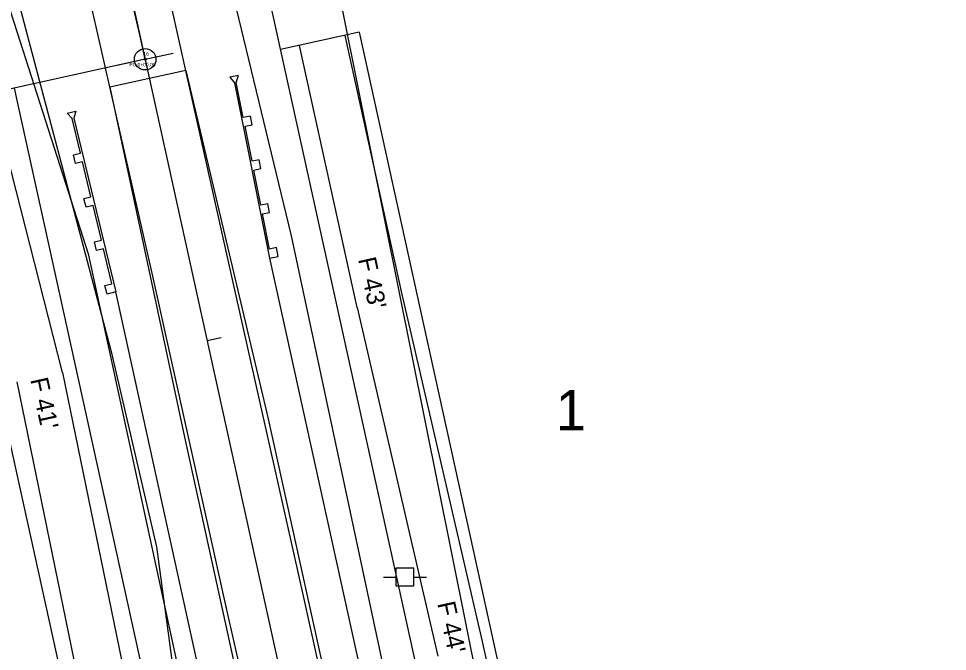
# Model space of a CAD drawing. Extents: x 2519952 to 2531965, y 848341 to 887632.
# Drawn here: x 2527001.1 to 2527260.6, y 858182.1 to 858359 of the extents above; entities that cross this region are included whole.
import ezdxf

# ---------------------------------------------------------------- set-up
doc = ezdxf.new("R2010")
doc.units = 0
for name, color, linetype in [('RD_EV_JW', 7, 'Continuous'), ('RD_EX_DV_Prop', 7, 'Continuous'), ('RD_EX_DV_TX_Prop', 7, 'Continuous'), ('RD_EX_Road', 7, 'Continuous'), ('RD_EX_RW', 7, 'Continuous'), ('RD_EX_UT', 7, 'Continuous'), ('RD_EX_VEG', 7, 'Continuous'), ('RD_HC_Cl', 7, 'Continuous'), ('RD_HC_Data', 7, 'Continuous'), ('RD_HC_Data_Tic', 7, 'Continuous'), ('RD_HC_txCode', 7, 'Continuous'), ('RD_PD_CstnLmt', 7, 'Continuous'), ('RD_PD_DR_ErosCtrl', 7, 'Continuous'), ('RD_PD_Final_TrvlWay', 7, 'Continuous'), ('RD_PD_GR', 7, 'Continuous'), ('RD_PD_RW', 7, 'Continuous'), ('RD_PD_TX_CstnLmt', 7, 'Continuous'), ('RD_SMD_Locator', 7, 'Continuous')]:
    doc.layers.add(name, color=color, linetype=linetype)

# ---------------------------------------------------------------- blocks, each defined once
blk = doc.blocks.new('TYPET1')
at = {"layer": 'RD_PD_GR'}
blk.add_lwpolyline([(49.99, 1), (0, 0), (-0.05, 2.5), (2.45, 2.55), (2.49, 0.54), (12.49, 0.74), (12.45, 2.75), (14.95, 2.8), (14.99, 0.79), (24.99, 0.99), (24.95, 3), (27.44, 3.05), (27.48, 1.04), (37.48, 1.24), (37.44, 3.25), (39.94, 3.3), (39.98, 1.29), (49.98, 1.49), (51.69, 2.53), (51.74, 0.03)], close=True, dxfattribs=at)

msp = doc.modelspace()

# ---------------------------------------------------------------- linework, layer by layer
at = {"layer": 'RD_EV_JW'}
for points in [[(2527090.29, 857987.95), (2527069.7, 858002.95), (2527059.66, 858063.69), (2527039.72, 858211.39), (2527027.21, 858265.11), (2527004.05, 858352.54), (2526986.72, 858418.16), (2526969.94, 858464.79), (2526912.78, 858580.83), (2526868.33, 858547.09), (2526823.54, 858500.89)], [(2527090.29, 857987.95), (2527137.33, 858003.13), (2527151.03, 858032.56), (2527131.97, 858090.47), (2527106.93, 858159.48), (2527077.31, 858298.24), (2527059.8, 858370.79), (2527037.76, 858471.22), (2527027.83, 858515.94), (2527056.95, 858519.73), (2527086.42, 858525.67)]]:
    msp.add_lwpolyline(points, dxfattribs=at)
at = {"layer": 'RD_EX_DV_Prop'}
for p, q in [((2527006.91, 858656.18), (2527122.65, 858130.58)), ((2526999.83, 858339.55), (2527049.4, 858114.45))]:
    msp.add_line(p, q, dxfattribs=at)
at = {"layer": 'RD_EX_Road'}
for p, q in [((2527038.61, 858286.97), (2527013.77, 858396.37)), ((2527059.66, 858291.43), (2527036.72, 858394.54)), ((2527080.47, 858198.84), (2527059.66, 858291.43)), ((2527059.14, 858194.55), (2527038.61, 858286.97)), ((2527100.36, 858108.71), (2527080.47, 858198.84)), ((2527079.44, 858104.09), (2527059.14, 858194.55))]:
    msp.add_line(p, q, dxfattribs=at)
at = {"layer": 'RD_EX_RW'}
for p, q in [((2527006.91, 858656.18), (2527122.65, 858130.57)), ((2526999.83, 858339.55), (2527049.4, 858114.45))]:
    msp.add_line(p, q, dxfattribs=at)
at = {"layer": 'RD_EX_UT'}
for p, q in [((2527111.52, 858205.42), (2527106.52, 858205.42)), ((2527106.52, 858205.42), (2527106.52, 858200.42)), ((2527111.52, 858200.42), (2527111.52, 858205.42)), ((2527103.08, 858202.86), (2527106.55, 858202.86)), ((2527111.44, 858202.86), (2527115.08, 858202.86)), ((2527106.52, 858200.42), (2527111.52, 858200.42))]:
    msp.add_line(p, q, dxfattribs=at)
at = {"layer": 'RD_EX_VEG'}
for points in [[(2527154.74, 858060.93), (2527140.99, 858116.02), (2527062.14, 858508.14), (2527016.23, 858730.15)], [(2527078.93, 858011.98), (2527061.98, 858102.49), (2527020.74, 858292.87), (2526968.63, 858454.95)]]:
    msp.add_lwpolyline(points, dxfattribs=at)
at = {"layer": 'RD_HC_Cl'}
msp.add_line((2526970.28, 858648.12), (2527526.88, 856120.48), dxfattribs=at)
msp.add_arc((2526103.87, 858142.26), 954.93, 12.41849, 62.13076, dxfattribs=at)
at = {"layer": 'RD_HC_Data'}
msp.add_line((2527036.46, 858347.62), (2526926.8, 858323.47), dxfattribs=at)
for radius in [3, 0.282]:
    msp.add_circle((2527036.46, 858347.62), radius, dxfattribs=at)
at = {"layer": 'RD_HC_Data_Tic'}
for p, q in [((2527036.46, 858347.62), (2527044.27, 858349.34)), ((2527036.46, 858347.62), (2527028.64, 858345.9)), ((2527053.77, 858269), (2527057.67, 858269.86))]:
    msp.add_line(p, q, dxfattribs=at)
at = {"layer": 'RD_PD_CstnLmt'}
for p, q in [((2527095.71, 858278.24), (2527079.58, 858351.48)), ((2527013.38, 858260.11), (2526994.81, 858332.81)), ((2527095.71, 858278.24), (2527118.26, 858180.81)), ((2527013.38, 858260.11), (2527033.47, 858162.13))]:
    msp.add_line(p, q, dxfattribs=at)
at = {"layer": 'RD_PD_DR_ErosCtrl'}
for p, q in [((2527092.28, 858354.28), (2527108.41, 858281.03)), ((2527108.38, 858281.17), (2527130.93, 858183.74)), ((2527000.64, 858257.49), (2527020.73, 858159.52)), ((2527130.96, 858183.58), (2527152.33, 858085.89))]:
    msp.add_line(p, q, dxfattribs=at)
at = {"layer": 'RD_PD_Final_TrvlWay'}
for p, q in [((2527047.86, 858344.5), (2527026.61, 858339.82)), ((2527047.86, 858344.5), (2527070.86, 858247.17)), ((2527026.61, 858339.82), (2527047.42, 858242)), ((2527070.86, 858247.17), (2527345.05, 857002)), ((2527047.42, 858242), (2527321.61, 856996.84))]:
    msp.add_line(p, q, dxfattribs=at)
at = {"layer": 'RD_PD_GR'}
for p, q in [((2527071.22, 858292.04), (2527119.61, 858072.31)), ((2527076.64, 858062.85), (2527028.25, 858282.58))]:
    msp.add_line(p, q, dxfattribs=at)
at = {"layer": 'RD_PD_RW'}
for p, q in [((2527096.23, 858355.15), (2527074.26, 858350.31)), ((2527096.23, 858355.15), (2527144.62, 858135.41)), ((2526979.04, 858329.34), (2527027.43, 858109.61))]:
    msp.add_line(p, q, dxfattribs=at)
at = {"layer": 'RD_SMD_Locator'}
for centre in [(2527004.05, 858352.54), (2527036.46, 858347.62), (2527077.31, 858298.24), (2527020.74, 858292.87), (2527059.66, 858291.43), (2527038.61, 858286.97), (2527027.21, 858265.11), (2527039.72, 858211.39), (2527080.47, 858198.84), (2527059.14, 858194.55)]:
    msp.add_circle(centre, 0.001, dxfattribs=at)

# ---------------------------------------------------------------- block references
at = {"layer": 'RD_PD_GR', "yscale": -1.0000000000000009, "rotation": 102.41844434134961}
msp.add_blockref('TYPET1', (2527071.22, 858292.04), dxfattribs=at)
at = {"layer": 'RD_PD_GR', "rotation": 102.41857536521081}
msp.add_blockref('TYPET1', (2527028.25, 858282.58), dxfattribs=at)

# ---------------------------------------------------------------- texts
at = {"layer": 'RD_EX_DV_TX_Prop'}
msp.add_text('1', height=11.32, dxfattribs=at).set_placement((2527151.22, 858243.89))
at = {"layer": 'RD_HC_txCode'}
for s, p in [('16', (2527035.98, 858348.62)), ('PC 0+00.00', (2527032.03, 858345.62))]:
    msp.add_text(s, height=1, dxfattribs=at).set_placement(p)
at = {"layer": 'RD_PD_CstnLmt'}
msp.add_text("F 41'", height=5, rotation=282.4185, dxfattribs=at).set_placement((2527004.31, 858258.11))
at = {"layer": 'RD_PD_TX_CstnLmt'}
for s, p in [("F 43'", (2527095.95, 858291.76)), ("F 44'", (2527118.07, 858195.55))]:
    msp.add_text(s, height=5, rotation=282.4185, dxfattribs=at).set_placement(p)

doc.saveas('drawing.dxf')
